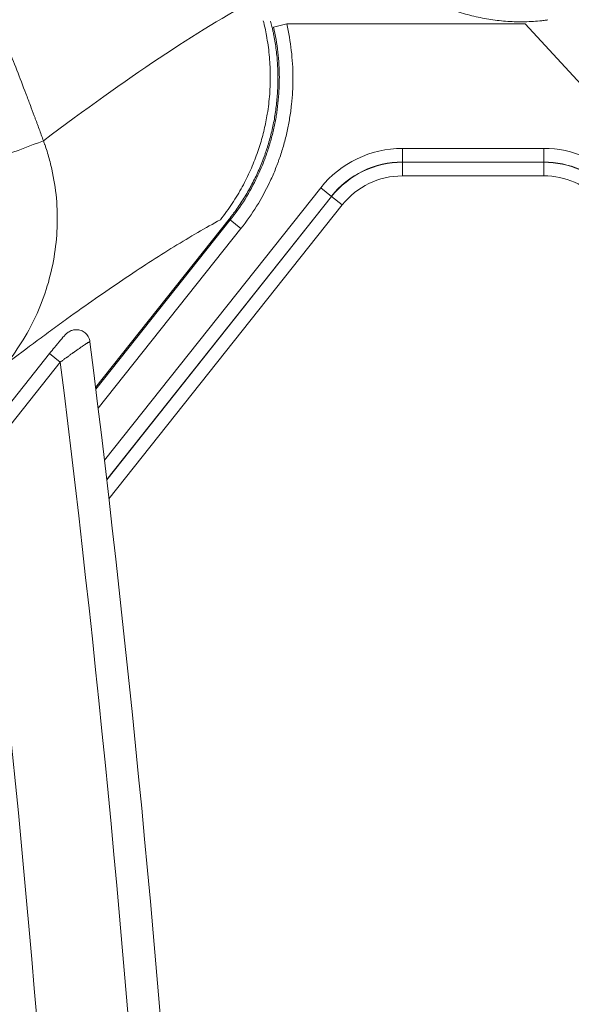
# Model space of a CAD drawing. Header units: millimetres. Extents: x 0 to 594, y 0 to 420.
# Tile 364 of 420: x 331 to 337, y 336 to 347. Entities that reach past the tile are written whole.
import ezdxf

# ---------------------------------------------------------------- set-up
doc = ezdxf.new("R2010")
doc.units = ezdxf.units.MM
doc.layers.add('1', color=7, linetype='Continuous', true_color=0xffffff)

msp = doc.modelspace()

# ---------------------------------------------------------------- linework, layer by layer
at = {"layer": '1', "color": 155, "linetype": 'Continuous', "lineweight": 13}
for p, q in [((333.962, 346.602), (333.816, 346.568)), ((336.575, 346.602), (333.962, 346.602)), ((340.841, 341.984), (336.575, 346.602)), ((335.229, 345.09), (335.229, 345.239)), ((335.229, 345.239), (336.779, 345.239)), ((336.779, 345.239), (336.779, 345.09)), ((335.229, 345.09), (335.229, 345.087)), ((336.779, 345.09), (335.229, 345.09)), ((335.229, 344.938), (335.229, 345.087)), ((335.229, 345.087), (336.779, 345.087)), ((336.779, 345.09), (336.779, 345.087)), ((336.779, 345.087), (336.779, 344.938)), ((336.779, 344.938), (335.229, 344.938)), ((331.964, 341.824), (334.334, 344.808)), ((334.451, 344.714), (334.334, 344.808)), ((334.451, 344.714), (331.989, 341.614)), ((331.989, 341.611), (334.453, 344.713)), ((334.451, 344.714), (334.453, 344.713)), ((334.57, 344.62), (334.453, 344.713)), ((334.57, 344.62), (332.014, 341.401)), ((333.331, 344.465), (331.868, 342.622)), ((333.331, 344.465), (333.343, 344.455)), ((331.87, 342.601), (333.343, 344.455)), ((333.46, 344.363), (331.896, 342.393)), ((333.343, 344.455), (333.46, 344.363)), ((331.363, 342.993), (330.49, 341.895)), ((331.363, 342.993), (331.481, 342.899)), ((331.481, 342.9), (330.607, 341.801))]:
    msp.add_line(p, q, dxfattribs=at)
for centre, radius, start, end in [((335.229, 344.097), 1.142, 90, 141.5375), ((336.779, 344.097), 1.142, 42.734, 90), ((335.229, 344.097), 0.993, 90, 141.5375), ((335.229, 344.097), 0.99, 90, 141.5375), ((336.779, 344.097), 0.993, 42.734, 90), ((336.779, 344.097), 0.99, 42.734, 90), ((335.229, 344.097), 0.841, 90, 141.5375), ((336.779, 344.097), 0.841, 42.734, 90)]:
    msp.add_arc(centre, radius, start, end, dxfattribs=at)
for major_axis, start_param, end_param in [((-133.255, -113.438), 2.311174, 2.561534), ((132.988, 113.211), 5.453802, 5.702091), ((-132.227, -112.563), 2.317862, 2.554846)]:
    msp.add_ellipse((158.175, 321.273), major_axis=major_axis, ratio=1, start_param=start_param, end_param=end_param, dxfattribs=at)
for points, knots in [([(336.822, 346.645), (336.816, 346.644), (336.81, 346.643), (336.797, 346.642), (336.789, 346.641), (336.766, 346.638), (336.75, 346.636), (336.672, 346.629), (336.61, 346.626), (336.485, 346.625), (336.361, 346.629), (336.175, 346.651), (335.99, 346.689), (335.806, 346.742), (335.622, 346.811), (335.5, 346.868), (335.378, 346.93), (335.318, 346.964), (335.196, 347.036), (335.128, 347.08), (335.057, 347.13), (335.045, 347.138), (335.038, 347.144), (335.034, 347.147), (335.015, 347.16), (335, 347.171), (334.955, 347.204), (334.925, 347.227), (334.836, 347.298), (334.718, 347.396), (334.543, 347.56), (334.371, 347.738), (334.201, 347.931), (334.035, 348.139), (333.926, 348.287), (333.817, 348.441), (333.764, 348.521), (333.657, 348.685), (333.604, 348.77), (333.546, 348.868), (333.539, 348.879), (333.526, 348.901), (333.507, 348.934), (333.461, 349.012), (333.423, 349.08), (333.347, 349.218), (333.247, 349.406), (333.15, 349.603), (333.055, 349.804), (333.008, 349.906), (332.916, 350.116), (332.871, 350.223), (332.782, 350.441), (332.738, 350.553), (332.652, 350.78), (332.61, 350.895), (332.528, 351.132), (332.488, 351.252), (332.438, 351.405), (332.428, 351.436), (332.414, 351.482), (332.409, 351.498), (332.399, 351.529), (332.394, 351.545), (332.37, 351.623), (332.351, 351.685), (332.295, 351.875), (332.222, 352.131), (332.119, 352.524), (332.023, 352.926), (331.963, 353.2), (331.905, 353.478), (331.877, 353.618), (331.824, 353.902), (331.799, 354.045), (331.75, 354.335), (331.727, 354.482), (331.699, 354.667), (331.694, 354.704), (331.687, 354.751), (331.686, 354.76), (331.683, 354.779), (331.679, 354.807), (331.675, 354.835), (331.662, 354.928), (331.652, 355.003), (331.623, 355.228), (331.605, 355.379), (331.571, 355.682), (331.54, 355.985), (331.501, 356.445), (331.47, 356.907), (331.447, 357.374), (331.436, 357.687), (331.429, 358.002), (331.426, 358.16), (331.425, 358.338), (331.425, 358.358), (331.425, 358.388), (331.425, 358.397), (331.425, 358.417), (331.424, 358.467), (331.424, 358.516), (331.425, 358.635), (331.425, 358.714), (331.427, 358.951), (331.43, 359.108), (331.439, 359.421), (331.45, 359.733), (331.474, 360.198), (331.507, 360.659), (331.547, 361.118), (331.579, 361.421), (331.613, 361.723), (331.632, 361.873), (331.652, 362.023)], [0, 0, 0, 0, 0.001803, 0.001803, 0.00428, 0.00428, 0.009234, 0.009234, 0.029049, 0.029049, 0.048865, 0.06868, 0.088495, 0.108311, 0.128126, 0.147941, 0.147941, 0.167757, 0.167757, 0.187572, 0.190049, 0.191287, 0.191287, 0.192526, 0.192526, 0.197479, 0.197479, 0.207387, 0.207387, 0.227202, 0.247018, 0.266833, 0.286648, 0.306464, 0.326279, 0.326279, 0.346094, 0.346094, 0.36591, 0.36591, 0.368387, 0.368387, 0.370864, 0.375817, 0.385725, 0.385725, 0.40554, 0.425356, 0.425356, 0.445171, 0.445171, 0.464986, 0.464986, 0.484802, 0.484802, 0.504617, 0.504617, 0.524432, 0.524432, 0.529386, 0.529386, 0.531863, 0.531863, 0.53434, 0.53434, 0.544248, 0.544248, 0.564063, 0.583878, 0.603694, 0.623509, 0.623509, 0.643324, 0.643324, 0.66314, 0.66314, 0.682955, 0.682955, 0.687909, 0.687909, 0.689147, 0.689147, 0.690386, 0.692863, 0.692863, 0.70277, 0.70277, 0.722586, 0.722586, 0.742401, 0.762216, 0.782031, 0.801847, 0.821662, 0.821662, 0.841477, 0.841477, 0.843954, 0.843954, 0.845193, 0.845193, 0.846431, 0.851385, 0.851385, 0.861293, 0.861293, 0.881108, 0.881108, 0.900923, 0.920739, 0.940554, 0.960369, 0.980185, 0.980185, 1, 1, 1, 1]), ([(319.7, 357.158), (319.884, 357.155), (320.251, 357.139), (320.8, 357.079), (321.343, 356.984), (321.878, 356.852), (322.404, 356.686), (322.918, 356.485), (323.418, 356.252), (323.902, 355.989), (324.37, 355.698), (324.822, 355.382), (325.256, 355.043), (325.813, 354.563), (326.467, 353.917), (327.188, 353.084), (327.853, 352.204), (328.363, 351.44), (328.747, 350.814), (329.024, 350.337), (329.291, 349.855), (329.548, 349.367), (329.795, 348.875), (330.034, 348.378), (330.264, 347.877), (330.485, 347.372), (330.699, 346.864), (330.906, 346.353), (331.055, 345.967), (331.151, 345.715), (331.183, 345.629), (331.203, 345.575), (331.213, 345.548), (331.229, 345.505), (331.257, 345.43), (331.281, 345.365), (331.297, 345.322)], [0, 0, 0, 0, 0.03125, 0.0625, 0.09375, 0.125, 0.15625, 0.1875, 0.21875, 0.25, 0.28125, 0.3125, 0.34375, 0.375, 0.4375, 0.5, 0.562501, 0.625001, 0.656251, 0.687501, 0.718751, 0.750001, 0.781251, 0.812501, 0.843751, 0.875001, 0.906251, 0.937501, 0.968751, 0.976563, 0.983399, 0.984376, 0.986329, 0.988282, 0.992188, 1, 1, 1, 1]), ([(331.297, 345.322), (332.209, 346.01), (332.989, 346.53), (333.63, 346.876), (333.631, 346.876)], [0, 0, 0, 0, 0.999883, 1, 1, 1, 1]), ([(333.705, 346.637), (333.719, 346.583), (333.745, 346.46), (333.773, 346.264), (333.785, 346.05), (333.778, 345.832), (333.758, 345.659), (333.734, 345.53), (333.715, 345.445), (333.693, 345.358), (333.667, 345.27), (333.637, 345.181), (333.603, 345.091), (333.565, 345), (333.522, 344.909), (333.475, 344.818), (333.423, 344.726), (333.365, 344.636), (333.303, 344.546), (333.258, 344.487), (333.235, 344.458)], [0, 0, 0, 0, 0.072011, 0.163716, 0.256534, 0.350547, 0.445864, 0.482809, 0.520686, 0.559504, 0.59927, 0.639991, 0.681666, 0.724295, 0.767878, 0.812413, 0.857898, 0.904328, 0.951697, 1, 1, 1, 1]), ([(333.785, 346.633), (333.79, 346.613), (333.799, 346.58), (333.808, 346.54), (333.812, 346.52), (333.815, 346.507), (333.816, 346.5), (333.823, 346.467), (333.828, 346.441), (333.841, 346.362), (333.848, 346.309), (333.859, 346.203), (333.862, 346.15), (333.865, 346.07), (333.866, 346.037), (333.866, 346.003), (333.866, 345.99), (333.866, 345.983), (333.865, 345.963), (333.865, 345.95), (333.863, 345.883), (333.86, 345.83), (333.85, 345.724), (333.844, 345.672), (333.828, 345.567), (333.818, 345.515), (333.795, 345.412), (333.782, 345.36), (333.76, 345.284), (333.752, 345.258), (333.739, 345.22), (333.735, 345.208), (333.729, 345.189), (333.726, 345.182), (333.722, 345.17), (333.72, 345.163), (333.708, 345.132), (333.69, 345.082), (333.669, 345.033), (333.637, 344.96), (333.615, 344.912), (333.566, 344.818), (333.515, 344.726), (333.457, 344.637), (333.412, 344.571), (333.389, 344.539), (333.36, 344.501), (333.346, 344.483), (333.339, 344.474), (333.335, 344.469), (333.333, 344.467), (333.332, 344.466), (333.332, 344.465), (333.332, 344.465), (333.332, 344.465), (333.332, 344.465), (333.331, 344.465)], [0, 0, 0, 0, 0.027305, 0.044674, 0.053359, 0.053359, 0.062044, 0.062044, 0.096783, 0.096783, 0.166261, 0.166261, 0.23574, 0.23574, 0.270479, 0.279163, 0.279163, 0.287848, 0.287848, 0.305218, 0.305218, 0.374696, 0.374696, 0.444174, 0.444174, 0.513652, 0.513652, 0.583131, 0.583131, 0.61787, 0.61787, 0.635239, 0.635239, 0.643924, 0.643924, 0.652609, 0.652609, 0.687348, 0.722087, 0.722087, 0.791565, 0.791565, 0.861044, 0.930522, 0.930522, 0.965261, 0.98263, 0.991315, 0.995658, 0.997829, 0.998914, 0.999457, 0.999729, 0.999864, 0.999864, 1, 1, 1, 1]), ([(333.343, 344.455), (333.402, 344.529), (333.51, 344.682), (333.599, 344.845), (333.659, 344.971), (333.687, 345.035), (333.715, 345.106), (333.725, 345.134), (333.729, 345.145), (333.731, 345.15), (333.737, 345.167), (333.741, 345.178), (333.76, 345.234), (333.774, 345.278), (333.799, 345.368), (333.822, 345.459), (333.84, 345.55), (333.855, 345.641), (333.861, 345.688), (333.871, 345.78), (333.875, 345.827), (333.878, 345.897), (333.879, 345.92), (333.88, 345.95), (333.88, 345.956), (333.88, 345.967), (333.88, 345.973), (333.881, 345.991), (333.881, 346.003), (333.881, 346.061), (333.879, 346.108), (333.874, 346.201), (333.87, 346.247), (333.854, 346.386), (333.838, 346.477), (333.816, 346.568)], [0, 0, 0, 0, 0.125, 0.25, 0.25, 0.3125, 0.34375, 0.351563, 0.351563, 0.359375, 0.359375, 0.375, 0.375, 0.4375, 0.4375, 0.5, 0.5625, 0.5625, 0.625, 0.625, 0.6875, 0.6875, 0.71875, 0.71875, 0.726562, 0.726562, 0.734375, 0.734375, 0.75, 0.75, 0.8125, 0.8125, 0.875, 0.875, 1, 1, 1, 1]), ([(333.962, 346.602), (333.984, 346.506), (334.001, 346.409), (334.018, 346.262), (334.022, 346.213), (334.028, 346.115), (334.03, 346.065), (334.03, 346.003), (334.03, 345.99), (334.03, 345.972), (334.03, 345.965), (334.029, 345.953), (334.029, 345.947), (334.028, 345.915), (334.028, 345.891), (334.024, 345.816), (334.02, 345.767), (334.009, 345.669), (334.002, 345.62), (333.986, 345.523), (333.968, 345.426), (333.944, 345.33), (333.917, 345.235), (333.902, 345.188), (333.882, 345.129), (333.878, 345.117), (333.871, 345.099), (333.869, 345.094), (333.865, 345.082), (333.863, 345.076), (333.852, 345.047), (333.843, 345.024), (333.815, 344.955), (333.795, 344.909), (333.731, 344.776), (333.684, 344.689), (333.579, 344.522), (333.522, 344.441), (333.46, 344.363)], [0, 0, 0, 0, 0.125, 0.125, 0.1875, 0.1875, 0.25, 0.25, 0.265625, 0.265625, 0.273438, 0.273438, 0.28125, 0.28125, 0.3125, 0.3125, 0.375, 0.375, 0.4375, 0.4375, 0.5, 0.5625, 0.5625, 0.625, 0.625, 0.640625, 0.640625, 0.648438, 0.648438, 0.65625, 0.65625, 0.6875, 0.6875, 0.75, 0.75, 0.875, 0.875, 1, 1, 1, 1]), ([(330.89, 342.88), (330.957, 342.964), (331.081, 343.141), (331.232, 343.428), (331.345, 343.731), (331.419, 344.047), (331.453, 344.369), (331.445, 344.693), (331.403, 344.96), (331.356, 345.143), (331.328, 345.233), (331.314, 345.273), (331.309, 345.288), (331.308, 345.29)], [0, 0, 0, 0, 0.126621, 0.253243, 0.379864, 0.506486, 0.633107, 0.759729, 0.88635, 0.949661, 0.981316, 0.997144, 1, 1, 1, 1]), ([(333.235, 344.458), (333.074, 344.37), (332.735, 344.173), (332.174, 343.811), (331.766, 343.526), (331.5, 343.334), (331.42, 343.275), (331.338, 343.215), (331.283, 343.175), (331.256, 343.155), (331.118, 343.052), (331.005, 342.967), (330.89, 342.88)], [0, 0, 0, 0, 0.25, 0.5, 0.75, 0.75, 0.8125, 0.84375, 0.84375, 0.875, 0.875, 1, 1, 1, 1]), ([(331.804, 343.125), (331.803, 343.139), (331.795, 343.17), (331.765, 343.212), (331.722, 343.243), (331.676, 343.255), (331.635, 343.254), (331.602, 343.245), (331.577, 343.233), (331.56, 343.22), (331.546, 343.209), (331.525, 343.187), (331.484, 343.141), (331.422, 343.066), (331.382, 343.016), (331.364, 342.993)], [0, 0, 0, 0, 0.062736, 0.14185, 0.222137, 0.292806, 0.350941, 0.400634, 0.442808, 0.476995, 0.50766, 0.552209, 0.711276, 0.872398, 1, 1, 1, 1]), ([(331.804, 343.125), (331.803, 343.139), (331.795, 343.17), (331.765, 343.212), (331.722, 343.243), (331.676, 343.255), (331.635, 343.254), (331.602, 343.245), (331.577, 343.233), (331.56, 343.22), (331.546, 343.209), (331.525, 343.187), (331.484, 343.141), (331.422, 343.066), (331.382, 343.016), (331.364, 342.993)], [0, 0, 0, 0, 0.062736, 0.14185, 0.222137, 0.292806, 0.350941, 0.400634, 0.442808, 0.476995, 0.50766, 0.552209, 0.711276, 0.872398, 1, 1, 1, 1]), ([(331.806, 343.123), (331.806, 343.123), (331.804, 343.123), (331.801, 343.122), (331.798, 343.12), (331.797, 343.12), (331.796, 343.119), (331.795, 343.119), (331.793, 343.117), (331.791, 343.116), (331.786, 343.113), (331.782, 343.111), (331.775, 343.107), (331.772, 343.105), (331.769, 343.103), (331.767, 343.102), (331.765, 343.1), (331.763, 343.099), (331.756, 343.095), (331.751, 343.091), (331.738, 343.082), (331.731, 343.078), (331.722, 343.072), (331.72, 343.071), (331.717, 343.068), (331.715, 343.067), (331.709, 343.063), (331.706, 343.06), (331.694, 343.052), (331.686, 343.047), (331.669, 343.035), (331.661, 343.029), (331.644, 343.017), (331.635, 343.011), (331.623, 343.003), (331.621, 343.001), (331.616, 342.998), (331.614, 342.996), (331.607, 342.991), (331.602, 342.988), (331.588, 342.978), (331.579, 342.971), (331.564, 342.96), (331.557, 342.955), (331.55, 342.95), (331.545, 342.946), (331.542, 342.945), (331.53, 342.936), (331.52, 342.928), (331.501, 342.914), (331.491, 342.907), (331.481, 342.9)], [0, 0, 0, 0, 0.0625, 0.125, 0.125, 0.140625, 0.140625, 0.15625, 0.15625, 0.1875, 0.1875, 0.25, 0.25, 0.28125, 0.28125, 0.296875, 0.296875, 0.3125, 0.3125, 0.375, 0.375, 0.4375, 0.4375, 0.453125, 0.453125, 0.46875, 0.46875, 0.5, 0.5, 0.5625, 0.5625, 0.625, 0.625, 0.6875, 0.6875, 0.703125, 0.703125, 0.71875, 0.71875, 0.75, 0.75, 0.8125, 0.8125, 0.84375, 0.859375, 0.859375, 0.875, 0.875, 0.9375, 0.9375, 1, 1, 1, 1])]:
    msp.add_open_spline(points, degree=3, knots=knots, dxfattribs=at)
for points in [[(330.85, 345.154), (330.999, 345.21), (331.148, 345.266), (331.297, 345.322)], [(331.308, 345.29), (331.304, 345.301), (331.3, 345.311), (331.297, 345.322)]]:
    msp.add_open_spline(points, degree=3, dxfattribs=at)

doc.saveas('drawing.dxf')
